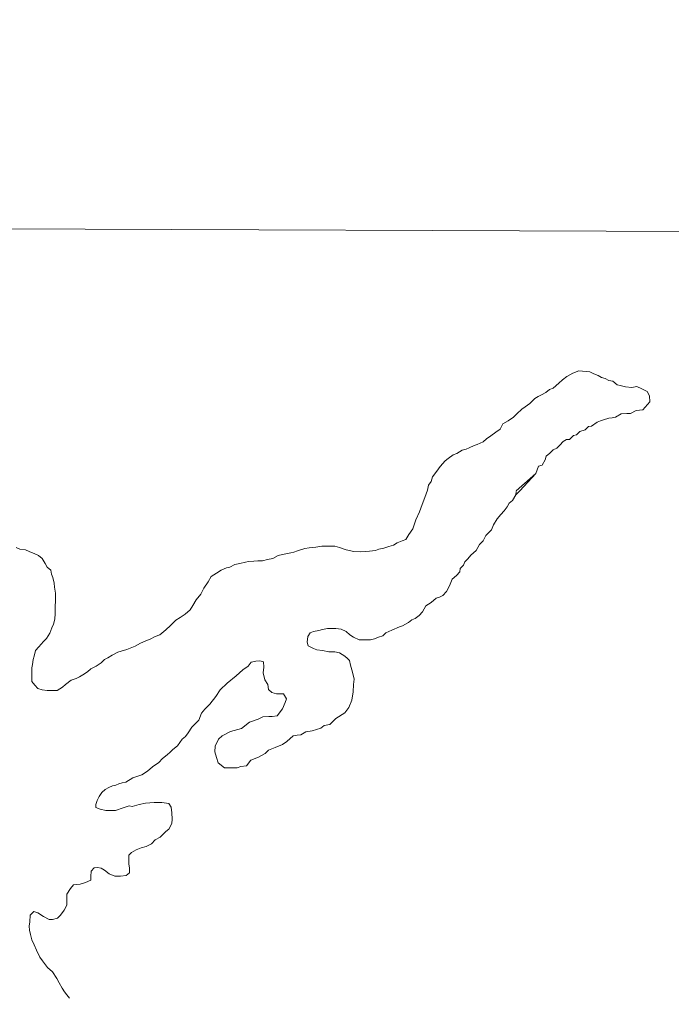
# Model space of a CAD drawing. Extents: x -1643653 to 4543381, y 1624270 to 13878484.
# Drawn here: x 803846 to 804251, y 9015750 to 9016356 of the extents above; entities that cross this region are included whole.
import ezdxf

# ---------------------------------------------------------------- set-up
doc = ezdxf.new("R2010")
doc.units = 0
doc.header["$LTSCALE"] = 200
doc.layers.add('1', color=7, linetype='Continuous', lineweight=13)
doc.layers.add('28', color=7, linetype='Continuous', lineweight=53)

msp = doc.modelspace()

# ---------------------------------------------------------------- linework, layer by layer
at = {"layer": '1'}
msp.add_line((798190.5, 9016246.4), (834959.1, 9016114), dxfattribs=at)
for points in [[(804193.3, 9016137.9), (804189.5, 9016136.6), (804185.8, 9016134.4), (804183.1, 9016132.4), (804180.8, 9016130.2), (804177.3, 9016127.3), (804175, 9016126.3), (804172.8, 9016124.6), (804170, 9016123.1), (804168, 9016122.1), (804166, 9016120.7), (804162.7, 9016117.7), (804159.9, 9016115.7), (804157.9, 9016114.2), (804154.7, 9016111.2), (804152.6, 9016109.2), (804149.4, 9016107), (804146.1, 9016105), (804144.3, 9016101.8), (804141.6, 9016099.8), (804138.5, 9016097.6), (804136, 9016095.8), (804133.8, 9016093.8), (804130.2, 9016092.3), (804128.2, 9016091.6), (804125.2, 9016090.1), (804123.2, 9016089.4), (804120.7, 9016088.7), (804117.4, 9016086.7), (804115.2, 9016085.7), (804112.2, 9016083.5), (804110.2, 9016082), (804107.1, 9016078.5), (804105.1, 9016075.7), (804102.3, 9016072.2), (804101.6, 9016069.3), (804100, 9016067), (804099.3, 9016063.8), (804097.7, 9016059.3), (804095.9, 9016055), (804094.4, 9016050.5), (804092.1, 9016045.5), (804090.1, 9016039.8), (804087.8, 9016036.3), (804085.8, 9016033.3), (804083.5, 9016032.3), (804080.5, 9016031.1), (804078.2, 9016029.8), (804075.2, 9016028.9), (804072.2, 9016027.9), (804069, 9016027.2), (804067, 9016026.4), (804063.2, 9016026), (804058, 9016025.6), (804053.5, 9016025.8), (804048.9, 9016026.8), (804044.7, 9016028.2), (804041.7, 9016029), (804039.2, 9016029), (804036.9, 9016029), (804033.7, 9016029), (804029.9, 9016028.5), (804025.9, 9016028.1), (804023.2, 9016027.6), (804018.7, 9016026.1), (804016.4, 9016025.4), (804014.4, 9016024.9), (804011.4, 9016024.4), (804009.4, 9016023.9), (804006.6, 9016023.2), (804003.4, 9016021.5), (803999.9, 9016020.7), (803996.9, 9016020), (803993.9, 9016020), (803991.6, 9016019.8), (803988.3, 9016019.6), (803986.3, 9016019.1), (803982.8, 9016018.3), (803979.8, 9016017.6), (803976.6, 9016016.1), (803974.6, 9016015.6), (803971.3, 9016014.2), (803968.3, 9016012.4), (803965, 9016010.2), (803963.2, 9016007), (803960.5, 9016003), (803958.7, 9015999.2), (803955.7, 9015995.7), (803953.6, 9015992.2), (803951.9, 9015989.5), (803948.8, 9015986.8), (803945.8, 9015984.8), (803943.1, 9015983.1), (803939.8, 9015979.8), (803936.8, 9015977.1), (803933.2, 9015974.1), (803930.2, 9015972.9), (803927.2, 9015971.4), (803924.5, 9015970.2), (803921.2, 9015968.9), (803917.9, 9015966.9)], [(804193.3, 9016137.9), (804189.5, 9016136.6), (804185.8, 9016134.4), (804183.1, 9016132.4), (804180.8, 9016130.2), (804177.3, 9016127.3), (804175, 9016126.3), (804172.8, 9016124.6), (804170, 9016123.1), (804168, 9016122.1), (804166, 9016120.7), (804162.7, 9016117.7), (804159.9, 9016115.7), (804157.9, 9016114.2), (804154.7, 9016111.2), (804152.6, 9016109.2), (804149.4, 9016107), (804146.1, 9016105), (804144.3, 9016101.8), (804141.6, 9016099.8), (804138.5, 9016097.6), (804136, 9016095.8), (804133.8, 9016093.8), (804130.2, 9016092.3), (804128.2, 9016091.6), (804125.2, 9016090.1), (804123.2, 9016089.4), (804120.7, 9016088.7), (804117.4, 9016086.7), (804115.2, 9016085.7), (804112.2, 9016083.5), (804110.2, 9016082), (804107.1, 9016078.5), (804105.1, 9016075.7), (804102.3, 9016072.2), (804101.6, 9016069.3), (804100, 9016067), (804099.3, 9016063.8), (804097.7, 9016059.3), (804095.9, 9016055), (804094.4, 9016050.5), (804092.1, 9016045.5), (804090.1, 9016039.8), (804087.8, 9016036.3), (804085.8, 9016033.3), (804083.5, 9016032.3), (804080.5, 9016031.1), (804078.2, 9016029.8), (804075.2, 9016028.9), (804072.2, 9016027.9), (804069, 9016027.2), (804067, 9016026.4), (804063.2, 9016026), (804058, 9016025.6), (804053.5, 9016025.8), (804048.9, 9016026.8), (804044.7, 9016028.2), (804041.7, 9016029), (804039.2, 9016029), (804036.9, 9016029), (804033.7, 9016029), (804029.9, 9016028.5), (804025.9, 9016028.1), (804023.2, 9016027.6), (804018.7, 9016026.1), (804016.4, 9016025.4), (804014.4, 9016024.9), (804011.4, 9016024.4), (804009.4, 9016023.9), (804006.6, 9016023.2), (804003.4, 9016021.5), (803999.9, 9016020.7), (803996.9, 9016020), (803993.9, 9016020), (803991.6, 9016019.8), (803988.3, 9016019.6), (803986.3, 9016019.1), (803982.8, 9016018.3), (803979.8, 9016017.6), (803976.6, 9016016.1), (803974.6, 9016015.6), (803971.3, 9016014.2), (803968.3, 9016012.4), (803965, 9016010.2), (803963.2, 9016007), (803960.5, 9016003), (803958.7, 9015999.2), (803955.7, 9015995.7), (803953.6, 9015992.2), (803951.9, 9015989.5), (803948.8, 9015986.8), (803945.8, 9015984.8), (803943.1, 9015983.1), (803939.8, 9015979.8), (803936.8, 9015977.1), (803933.2, 9015974.1), (803930.2, 9015972.9), (803927.2, 9015971.4), (803924.5, 9015970.2), (803921.2, 9015968.9), (803917.9, 9015966.9)], [(804237.2, 9016118.8), (804237.1, 9016122.5), (804235.6, 9016125.2), (804232.2, 9016126.7), (804229.2, 9016128.3), (804226.1, 9016127.7), (804222.2, 9016128), (804222.2, 9016128), (804218.8, 9016128.9), (804217, 9016129.2), (804214.3, 9016131.5), (804211.8, 9016132), (804209.6, 9016133.2), (804207.3, 9016133.8), (804205.1, 9016135), (804202.6, 9016136.1), (804200.1, 9016137.3), (804193.3, 9016137.9)], [(804237.2, 9016118.8), (804237.1, 9016122.5), (804235.6, 9016125.2), (804232.2, 9016126.7), (804229.2, 9016128.3), (804226.1, 9016127.7), (804222.2, 9016128), (804222.2, 9016128), (804218.8, 9016128.9), (804217, 9016129.2), (804214.3, 9016131.5), (804211.8, 9016132), (804209.6, 9016133.2), (804207.3, 9016133.8), (804205.1, 9016135), (804202.6, 9016136.1), (804200.1, 9016137.3), (804193.3, 9016137.9)], [(804154.3, 9016063.5), (804166.6, 9016074.2), (804167.4, 9016076.5), (804168.1, 9016078.7), (804170.4, 9016079.4), (804172.4, 9016082.7), (804172.9, 9016084.9), (804175.2, 9016086.9), (804177.2, 9016088.9), (804179.5, 9016089.9), (804181.5, 9016091.9), (804183.5, 9016094.1), (804185.5, 9016095.4), (804187.5, 9016095.3), (804189.8, 9016097.8), (804191.8, 9016098.3), (804193.8, 9016100.3), (804197.1, 9016101.3), (804199.1, 9016103.3), (804201.1, 9016103.5), (804204.6, 9016106), (804206.6, 9016107), (804208.6, 9016107.5), (804211.9, 9016108.5), (804213.9, 9016108.7), (804215.9, 9016109.2), (804219.4, 9016111.2), (804222.9, 9016111.4), (804225.2, 9016111.4), (804228.7, 9016113.3), (804232.9, 9016113.8), (804237.2, 9016118.8)], [(804156.6, 9016063.5), (804166.6, 9016074.2), (804167.4, 9016076.5), (804168.1, 9016078.7), (804170.4, 9016079.4), (804172.4, 9016082.7), (804172.9, 9016084.9), (804175.2, 9016086.9), (804177.2, 9016088.9), (804179.5, 9016089.9), (804181.5, 9016091.9), (804183.5, 9016094.1), (804185.5, 9016095.4), (804187.5, 9016095.3), (804189.8, 9016097.8), (804191.8, 9016098.3), (804193.8, 9016100.3), (804197.1, 9016101.3), (804199.1, 9016103.3), (804201.1, 9016103.5), (804204.6, 9016106), (804206.6, 9016107), (804208.6, 9016107.5), (804211.9, 9016108.5), (804213.9, 9016108.7), (804215.9, 9016109.2), (804219.4, 9016111.2), (804222.9, 9016111.4), (804225.2, 9016111.4), (804228.7, 9016113.3), (804232.9, 9016113.8), (804237.2, 9016118.8)], [(804004.7, 9015904), (804009.2, 9015906), (804012, 9015907.7), (804016, 9015911.2), (804018.3, 9015911.7), (804020.6, 9015911.9), (804023.8, 9015913.7), (804027.8, 9015914.4), (804033.1, 9015916.1), (804035.1, 9015917.8), (804038.6, 9015918.3), (804042.4, 9015922.1), (804047.9, 9015925.5), (804050.4, 9015928.8), (804052.3, 9015933.4), (804053.2, 9015938.7), (804053.4, 9015943.1), (804053.7, 9015946.5), (804052.8, 9015950.9), (804051.4, 9015955.2), (804050.8, 9015958), (804049.7, 9015959.4), (804047.9, 9015960.8), (804044.7, 9015962.8), (804041.7, 9015963.4), (804038, 9015963.4), (804034.2, 9015964.2), (804030.7, 9015964.7), (804028.5, 9015965.5), (804025.2, 9015967.2), (804024.7, 9015969.5), (804025, 9015973), (804026.5, 9015975.2), (804028.5, 9015976), (804031.8, 9015976.7), (804034.1, 9015977.4), (804037.3, 9015977.9), (804039.3, 9015977.9), (804042.3, 9015977.9), (804045.8, 9015977.6), (804048.8, 9015976.1), (804051, 9015974.1), (804053.3, 9015972.6), (804056.8, 9015971), (804058.8, 9015971), (804061.8, 9015971), (804064, 9015971), (804066.3, 9015971.5), (804068.8, 9015972.5), (804071.6, 9015973.4), (804073.4, 9015975.2), (804077.2, 9015977), (804081.9, 9015979), (804081.9, 9015979), (804081.9, 9015979), (804083.7, 9015979.6), (804087.4, 9015981.6), (804089.6, 9015983.3), (804091.6, 9015984.1), (804094.1, 9015986.1), (804096.2, 9015988.3), (804098.2, 9015992), (804098.2, 9015992), (804101.5, 9015994.1), (804104.7, 9015996.8), (804106.7, 9015997.5), (804108.7, 9015998.5), (804111, 9016001), (804113, 9016004.5), (804114.6, 9016008.5), (804117.3, 9016010.9), (804119.4, 9016013.2), (804119.6, 9016015.2), (804121.6, 9016017.2), (804122.4, 9016019.4), (804124.4, 9016021.2), (804126.2, 9016023.4), (804129.5, 9016026.4), (804131.5, 9016030.1), (804133.8, 9016032.4), (804135.5, 9016035.6), (804139.1, 9016039.3), (804140.3, 9016042.3), (804142.6, 9016046.1), (804144.9, 9016048.8), (804146.9, 9016051.1), (804148.7, 9016053.5), (804150, 9016055.8), (804152, 9016057.5), (804154.2, 9016061), (804156.6, 9016063.5)], [(804004.7, 9015904), (804009.2, 9015906), (804012, 9015907.7), (804016, 9015911.2), (804018.3, 9015911.7), (804020.6, 9015911.9), (804023.8, 9015913.7), (804027.8, 9015914.4), (804033.1, 9015916.1), (804035.1, 9015917.8), (804038.6, 9015918.3), (804042.4, 9015922.1), (804047.9, 9015925.5), (804050.4, 9015928.8), (804052.3, 9015933.4), (804053.2, 9015938.7), (804053.4, 9015943.1), (804053.7, 9015946.5), (804052.8, 9015950.9), (804051.4, 9015955.2), (804050.8, 9015958), (804049.7, 9015959.4), (804047.9, 9015960.8), (804044.7, 9015962.8), (804041.7, 9015963.4), (804038, 9015963.4), (804034.2, 9015964.2), (804030.7, 9015964.7), (804028.5, 9015965.5), (804025.2, 9015967.2), (804024.7, 9015969.5), (804025, 9015973), (804026.5, 9015975.2), (804028.5, 9015976), (804031.8, 9015976.7), (804034.1, 9015977.4), (804037.3, 9015977.9), (804039.3, 9015977.9), (804042.3, 9015977.9), (804045.8, 9015977.6), (804048.8, 9015976.1), (804051, 9015974.1), (804053.3, 9015972.6), (804056.8, 9015971), (804058.8, 9015971), (804061.8, 9015971), (804064, 9015971), (804066.3, 9015971.5), (804068.8, 9015972.5), (804071.6, 9015973.4), (804073.4, 9015975.2), (804077.2, 9015977), (804081.9, 9015979), (804081.9, 9015979), (804081.9, 9015979), (804083.7, 9015979.6), (804087.4, 9015981.6), (804089.6, 9015983.3), (804091.6, 9015984.1), (804094.1, 9015986.1), (804096.2, 9015988.3), (804098.2, 9015992), (804098.2, 9015992), (804101.5, 9015994.1), (804104.7, 9015996.8), (804106.7, 9015997.5), (804108.7, 9015998.5), (804111, 9016001), (804113, 9016004.5), (804114.6, 9016008.5), (804117.3, 9016010.9), (804119.4, 9016013.2), (804119.6, 9016015.2), (804121.6, 9016017.2), (804122.4, 9016019.4), (804124.4, 9016021.2), (804126.2, 9016023.4), (804129.5, 9016026.4), (804131.5, 9016030.1), (804133.8, 9016032.4), (804135.5, 9016035.6), (804139.1, 9016039.3), (804140.3, 9016042.3), (804142.6, 9016046.1), (804144.9, 9016048.8), (804146.9, 9016051.1), (804148.7, 9016053.5), (804150, 9016055.8), (804152, 9016057.5), (804154.2, 9016061), (804154.3, 9016063)], [(803917.9, 9015966.9), (803914.7, 9015965.7), (803912.7, 9015965), (803909.1, 9015963.8), (803907.1, 9015963.3), (803903.6, 9015961.3), (803900.9, 9015959.8), (803898.8, 9015958.6), (803896.8, 9015956.6), (803893.6, 9015954.6), (803890.3, 9015952.9), (803888.3, 9015951.1), (803885.3, 9015949.1), (803883.3, 9015947.9), (803881.2, 9015946.9), (803878.2, 9015945.9), (803874.7, 9015943.2), (803872.7, 9015941.5), (803869.4, 9015939.5), (803866.4, 9015939.5), (803863.2, 9015939.5), (803860.2, 9015939.8), (803857.4, 9015940.6), (803855.5, 9015942.8), (803853.7, 9015945.1), (803853.7, 9015947.3), (803853.8, 9015949.6), (803853.8, 9015953.6), (803854.1, 9015955.6), (803854.6, 9015958.6), (803855.1, 9015960.8), (803856.1, 9015964.3), (803858.1, 9015966.6), (803860.9, 9015969.8), (803862.9, 9015971.8), (803865, 9015975.1), (803866.2, 9015978.3), (803867.2, 9015980.6), (803868, 9015983.8), (803868.3, 9015987.3), (803868.3, 9015989.3), (803868.3, 9015991.3), (803868.4, 9015995.3), (803868.4, 9015997.6), (803868.4, 9015999.8), (803867.9, 9016003.6), (803867.5, 9016006.1), (803866.7, 9016009.6), (803866, 9016011.6), (803865.5, 9016014.1), (803863.3, 9016016.1), (803862, 9016018.4), (803860.1, 9016021.4), (803857.8, 9016023.2), (803855.6, 9016024.4), (803852.1, 9016025.7), (803849.8, 9016026.7), (803846.3, 9016027.2), (803844.1, 9016028.3)], [(803917.9, 9015966.9), (803914.7, 9015965.7), (803912.7, 9015965), (803909.1, 9015963.8), (803907.1, 9015963.3), (803903.6, 9015961.3), (803900.9, 9015959.8), (803898.8, 9015958.6), (803896.8, 9015956.6), (803893.6, 9015954.6), (803890.3, 9015952.9), (803888.3, 9015951.1), (803885.3, 9015949.1), (803883.3, 9015947.9), (803881.2, 9015946.9), (803878.2, 9015945.9), (803874.7, 9015943.2), (803872.7, 9015941.5), (803869.4, 9015939.5), (803866.4, 9015939.5), (803863.2, 9015939.5), (803860.2, 9015939.8), (803857.4, 9015940.6), (803855.5, 9015942.8), (803853.7, 9015945.1), (803853.7, 9015947.3), (803853.8, 9015949.6), (803853.8, 9015953.6), (803854.1, 9015955.6), (803854.6, 9015958.6), (803855.1, 9015960.8), (803856.1, 9015964.3), (803858.1, 9015966.6), (803860.9, 9015969.8), (803862.9, 9015971.8), (803865, 9015975.1), (803866.2, 9015978.3), (803867.2, 9015980.6), (803868, 9015983.8), (803868.3, 9015987.3), (803868.3, 9015989.3), (803868.3, 9015991.3), (803868.4, 9015995.3), (803868.4, 9015997.6), (803868.4, 9015999.8), (803867.9, 9016003.6), (803867.5, 9016006.1), (803866.7, 9016009.6), (803866, 9016011.6), (803865.5, 9016014.1), (803863.3, 9016016.1), (803862, 9016018.4), (803860.1, 9016021.4), (803857.8, 9016023.2), (803855.6, 9016024.4), (803852.1, 9016025.7), (803849.8, 9016026.7), (803846.3, 9016027.2), (803844.1, 9016028.3)], [(803928, 9015844.3), (803928, 9015844.3), (803930.3, 9015846.7), (803933.3, 9015848.4), (803936.8, 9015851.9), (803938.8, 9015853.4), (803940.6, 9015856.9), (803940.9, 9015859.6), (803940.6, 9015863.4), (803940.2, 9015866.9), (803938.7, 9015869.2), (803938.7, 9015869.2), (803934.5, 9015869.8), (803929.7, 9015869.8), (803924.3, 9015869.5), (803920.4, 9015868.6), (803916.1, 9015867.5), (803914.2, 9015867.8), (803910.4, 9015866.6), (803905.6, 9015864.9), (803903.4, 9015864.9), (803899.6, 9015864.9), (803896.1, 9015865.7), (803893.4, 9015866.7), (803893.4, 9015868.7), (803894.2, 9015871.2), (803895.5, 9015873.7), (803897.2, 9015876), (803899.2, 9015877.9), (803901.5, 9015879.2), (803903.8, 9015880.2), (803905.8, 9015880.7), (803907.8, 9015881.4), (803909.8, 9015882.1), (803912, 9015882.6), (803916.4, 9015885.3), (803916.4, 9015885.3), (803919.5, 9015886.2), (803922.1, 9015887), (803925.5, 9015889.3), (803928.6, 9015892.1), (803932.6, 9015894.7), (803934.8, 9015897.2), (803937.7, 9015899.5), (803939.6, 9015901.2), (803941.3, 9015902.9), (803944.2, 9015905.1), (803947, 9015909.2), (803949, 9015910.9), (803950.8, 9015913.2), (803953.1, 9015916.6), (803955.3, 9015918.9), (803957.3, 9015921.1), (803959.1, 9015925.4), (803961.1, 9015927.9), (803964.1, 9015931), (803967.9, 9015935.7), (803970.6, 9015939.9), (803975, 9015943.9), (803980.6, 9015948.6), (803984.6, 9015952.3), (803987.9, 9015954.6), (803989.9, 9015957), (803992.8, 9015957.7), (803995.3, 9015957.9), (803997.5, 9015957.2), (803997.7, 9015953.9), (803997.3, 9015950.4), (803998.4, 9015946.1), (804000.2, 9015943.2), (804000.6, 9015940.1), (804002.6, 9015938.1), (804005.5, 9015937.3), (804010, 9015937.3), (804011.7, 9015934.3), (804011, 9015932), (804009.2, 9015928), (804005.9, 9015923.8), (804002.9, 9015923.3), (804000.9, 9015923.3), (803997.1, 9015923.1), (803994.1, 9015921.6), (803988.8, 9015919.7), (803983.8, 9015915.9), (803977, 9015914), (803971.8, 9015911.3), (803969.5, 9015909.3), (803967.5, 9015904.8), (803967.4, 9015901.3), (803968.4, 9015897.8), (803969.4, 9015894.5), (803973.4, 9015891.5), (803977.1, 9015891.5), (803981.1, 9015891.4), (803983.4, 9015892.2), (803986.9, 9015892.6), (803989.7, 9015896.1), (803994.4, 9015898.1), (803998.5, 9015900.3), (804000.7, 9015902.3), (804004.7, 9015904)], [(803928, 9015844.3), (803928, 9015844.3), (803930.3, 9015846.7), (803933.3, 9015848.4), (803936.8, 9015851.9), (803938.8, 9015853.4), (803940.6, 9015856.9), (803940.9, 9015859.6), (803940.6, 9015863.4), (803940.2, 9015866.9), (803938.7, 9015869.2), (803938.7, 9015869.2), (803934.5, 9015869.8), (803929.7, 9015869.8), (803924.3, 9015869.5), (803920.4, 9015868.6), (803916.1, 9015867.5), (803914.2, 9015867.8), (803910.4, 9015866.6), (803905.6, 9015864.9), (803903.4, 9015864.9), (803899.6, 9015864.9), (803896.1, 9015865.7), (803893.4, 9015866.7), (803893.4, 9015868.7), (803894.2, 9015871.2), (803895.5, 9015873.7), (803897.2, 9015876), (803899.2, 9015877.9), (803901.5, 9015879.2), (803903.8, 9015880.2), (803905.8, 9015880.7), (803907.8, 9015881.4), (803909.8, 9015882.1), (803912, 9015882.6), (803916.4, 9015885.3), (803916.4, 9015885.3), (803919.5, 9015886.2), (803922.1, 9015887), (803925.5, 9015889.3), (803928.6, 9015892.1), (803932.6, 9015894.7), (803934.8, 9015897.2), (803937.7, 9015899.5), (803939.6, 9015901.2), (803941.3, 9015902.9), (803944.2, 9015905.1), (803947, 9015909.2), (803949, 9015910.9), (803950.8, 9015913.2), (803953.1, 9015916.6), (803955.3, 9015918.9), (803957.3, 9015921.1), (803959.1, 9015925.4), (803961.1, 9015927.9), (803964.1, 9015931), (803967.9, 9015935.7), (803970.6, 9015939.9), (803975, 9015943.9), (803980.6, 9015948.6), (803984.6, 9015952.3), (803987.9, 9015954.6), (803989.9, 9015957), (803992.8, 9015957.7), (803995.3, 9015957.9), (803997.5, 9015957.2), (803997.7, 9015953.9), (803997.3, 9015950.4), (803998.4, 9015946.1), (804000.2, 9015943.2), (804000.6, 9015940.1), (804002.6, 9015938.1), (804005.5, 9015937.3), (804010, 9015937.3), (804011.7, 9015934.3), (804011, 9015932), (804009.2, 9015928), (804005.9, 9015923.8), (804002.9, 9015923.3), (804000.9, 9015923.3), (803997.1, 9015923.1), (803994.1, 9015921.6), (803988.8, 9015919.7), (803983.8, 9015915.9), (803977, 9015914), (803971.8, 9015911.3), (803969.5, 9015909.3), (803967.5, 9015904.8), (803967.4, 9015901.3), (803968.4, 9015897.8), (803969.4, 9015894.5), (803973.4, 9015891.5), (803977.1, 9015891.5), (803981.1, 9015891.4), (803983.4, 9015892.2), (803986.9, 9015892.6), (803989.7, 9015896.1), (803994.4, 9015898.1), (803998.5, 9015900.3), (804000.7, 9015902.3), (804004.7, 9015904)], [(803877.2, 9015748.4), (803875.5, 9015750.4), (803874, 9015752.4), (803872.5, 9015754.5), (803870.8, 9015758), (803869.3, 9015760.5), (803866.6, 9015764.8), (803863.4, 9015767.5), (803860.4, 9015771.6), (803858.7, 9015773.8), (803856.7, 9015778.1), (803855.1, 9015781.5), (803853.8, 9015784.7), (803852.9, 9015787.9), (803852.3, 9015790.7), (803852.1, 9015793.1), (803852.5, 9015795.7), (803852.6, 9015799.9), (803854.9, 9015802.1), (803857.4, 9015801.4), (803860.9, 9015799.1), (803864.4, 9015797.3), (803866.6, 9015797.3), (803869.6, 9015798), (803871.6, 9015800), (803873.7, 9015803), (803875.4, 9015806.2), (803875.5, 9015810), (803875.5, 9015813), (803877.8, 9015816.5), (803879.5, 9015818.7), (803881.5, 9015819), (803883.8, 9015819.2), (803887, 9015820.2), (803890.3, 9015821.7), (803890.3, 9015823.9), (803890.6, 9015827.2), (803892.4, 9015829.4), (803894.4, 9015829.6), (803896.8, 9015829.1), (803898.9, 9015827.9), (803901.8, 9015825.6), (803905.3, 9015824.1), (803908.8, 9015824.1), (803912.3, 9015824.5), (803914.3, 9015826.3), (803914.4, 9015829.3), (803913.9, 9015831.5), (803913.9, 9015835.5), (803913.9, 9015837.2), (803913.9, 9015837.2), (803915.6, 9015838.9), (803918.4, 9015840.6), (803921.5, 9015841.8), (803924.6, 9015842.6), (803928, 9015844.3)], [(803877.2, 9015748.4), (803875.5, 9015750.4), (803874, 9015752.4), (803872.5, 9015754.5), (803870.8, 9015758), (803869.3, 9015760.5), (803866.6, 9015764.8), (803863.4, 9015767.5), (803860.4, 9015771.6), (803858.7, 9015773.8), (803856.7, 9015778.1), (803855.1, 9015781.5), (803853.8, 9015784.7), (803852.9, 9015787.9), (803852.3, 9015790.7), (803852.1, 9015793.1), (803852.5, 9015795.7), (803852.6, 9015799.9), (803854.9, 9015802.1), (803857.4, 9015801.4), (803860.9, 9015799.1), (803864.4, 9015797.3), (803866.6, 9015797.3), (803869.6, 9015798), (803871.6, 9015800), (803873.7, 9015803), (803875.4, 9015806.2), (803875.5, 9015810), (803875.5, 9015813), (803877.8, 9015816.5), (803879.5, 9015818.7), (803881.5, 9015819), (803883.8, 9015819.2), (803887, 9015820.2), (803890.3, 9015821.7), (803890.3, 9015823.9), (803890.6, 9015827.2), (803892.4, 9015829.4), (803894.4, 9015829.6), (803896.8, 9015829.1), (803898.9, 9015827.9), (803901.8, 9015825.6), (803905.3, 9015824.1), (803908.8, 9015824.1), (803912.3, 9015824.5), (803914.3, 9015826.3), (803914.4, 9015829.3), (803913.9, 9015831.5), (803913.9, 9015835.5), (803913.9, 9015837.2), (803913.9, 9015837.2), (803915.6, 9015838.9), (803918.4, 9015840.6), (803921.5, 9015841.8), (803924.6, 9015842.6), (803928, 9015844.3)]]:
    msp.add_lwpolyline(points, dxfattribs=at)
at = {"layer": '1', "lineweight": 25}
msp.add_spline([(814781, 9009175.5), (814787.2, 9009173.4), (814796.9, 9009173.4), (814799.4, 9009172.4), (814805.1, 9009174.5), (814805.6, 9009176.5), (814811.7, 9009179.5), (814811.7, 9009179.5), (814801.5, 9009181), (814790.7, 9009181.5), (814784.1, 9009183.1), (814777.4, 9009185.1), (814778.4, 9009175.5)], degree=3, dxfattribs=at)
at = {"layer": '1', "lineweight": 35}
msp.add_spline([(803484.7, 9016652.3), (803577.3, 9016656.8), (803731.5, 9016679), (803896.1, 9016727.9), (804054.3, 9016780.7), (804277.5, 9016859.2), (804463.3, 9016913.9), (804794, 9016940), (805029.9, 9016932.6), (805258.3, 9016887.8), (805427.6, 9016824.6), (805588.1, 9016742.6), (805717.8, 9016657.1), (805829.8, 9016554.6), (805996.6, 9016393.8), (806131.1, 9016281.3), (806238.2, 9016188.8)], degree=3, dxfattribs=at)
at = {"layer": '1'}
msp.add_spline([(803484.7, 9016652.3), (803577.3, 9016656.8), (803731.5, 9016679), (803896.1, 9016727.9), (804054.3, 9016780.7), (804277.5, 9016859.2), (804463.3, 9016913.9), (804794, 9016940), (805029.9, 9016932.6), (805258.3, 9016887.8), (805427.6, 9016824.6), (805588.1, 9016742.6), (805717.8, 9016657.1), (805829.8, 9016554.6), (805996.6, 9016393.8), (806131.1, 9016281.3), (806238.2, 9016188.8)], degree=3, dxfattribs=at)
at = {"layer": '28'}
msp.add_spline([(803484.7, 9016652.3), (803577.3, 9016656.8), (803731.5, 9016679), (803896.1, 9016727.9), (804054.3, 9016780.7), (804277.5, 9016859.2), (804463.3, 9016913.9), (804794, 9016940), (805029.9, 9016932.6), (805258.3, 9016887.8), (805427.6, 9016824.6), (805588.1, 9016742.6), (805717.8, 9016657.1), (805829.8, 9016554.6), (805996.6, 9016393.8), (806131.1, 9016281.3), (806238.2, 9016188.8)], degree=3, dxfattribs=at)

doc.saveas('drawing.dxf')
